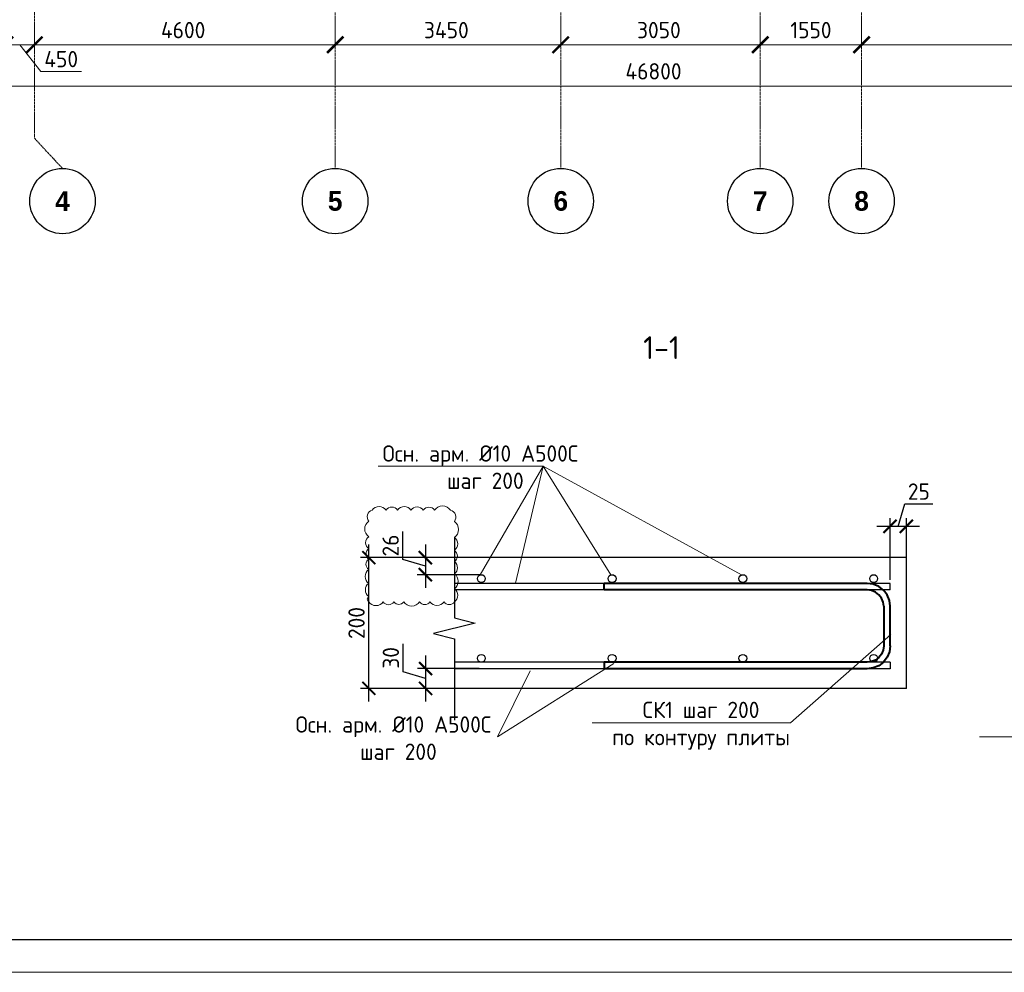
# Model space of a CAD drawing. Header units: millimetres. Extents: x -5898314 to 1055204, y -720802 to 1562611.
# Tile 277 of 362: x 11866 to 26923, y -62532 to -47958. Entities that reach past the tile are written whole.
import ezdxf
from ezdxf import colors
from ezdxf.entities.mleader import LeaderData, LeaderLine
from ezdxf.math import Vec2, Vec3

# ---------------------------------------------------------------- set-up
doc = ezdxf.new("R2010")
doc.units = ezdxf.units.MM
doc.linetypes.add('______5', pattern=[1100, 800, -100, 100, -100])
doc.linetypes.add('осевая', pattern=[50.8, 31.75, -6.35, 6.35, -6.35])
for name, color, linetype, lineweight in [('_0.5', 94, 'Continuous', 50), ('Арм_хомуты', 133, 'Continuous', 18), ('Арматура', 152, 'Continuous', 40), ('Оси', 40, '______5', 18), ('Перекрытие ж_бетон', 1, 'Continuous', 30), ('подоснова', 151, 'Continuous', 5), ('поз.', 2, 'Continuous', 25), ('РАЗМЕРЫ', 1, 'Continuous', 9), ('ТОНКИЕ', 7, 'Continuous', 9), ('Узлы', 7, 'Continuous', 0)]:
    doc.layers.add(name, color=color, linetype=linetype, lineweight=lineweight)
doc.layers.add('ТОЛСТЫЕ_ОСНОВНЫЕ', color=6, linetype='Continuous')
doc.styles.add('Century Gothic', font='GOTHIC.TTF')
doc.styles.add('GOST 2.304', font='CS_Gost2304.shx')
doc.styles.add('GOST-2.304_Type-B', font='GOST_Common.ttf')
doc.styles.add('ГОСТ 2.304', font='GOST_Common.ttf')
doc.dimstyles.new('СПДС', dxfattribs={"dimscale": 100, "dimtxt": 2.5, "dimasz": 2, "dimexe": 1.25, "dimexo": 0, "dimtad": 1, "dimdec": 0, "dimrnd": 5, "dimtxsty": 'GOST-2.304_Type-B', "dimblk": 'ARCHTICK', "dimcen": 2.5, "dimdle": 2, "dimclrd": 1, "dimclre": 1, "dimclrt": 1, "dimadec": 0, "dimazin": 2, "dimtfac": 0.75, "dimtdec": 0, "dimtmove": 1, "dimatfit": 3, "dimfxl": 1, "dimtfillclr": 256, "dimtolj": 1, "dimarcsym": 1})

# ---------------------------------------------------------------- blocks, each defined once
blk = doc.blocks.new('*U1581')
at = {"layer": 'ТОЛСТЫЕ_ОСНОВНЫЕ', "color": 6}
blk.add_lwpolyline([(20, 5), (886, 5), (886, 415), (20, 415)], close=True, dxfattribs=at)
at = {"layer": 'ТОНКИЕ'}
blk.add_lwpolyline([(0, 0), (891, 0), (891, 420), (0, 420)], close=True, dxfattribs=at)
blk = doc.blocks.new('_ArchTick')
at = {"color": 0, "linetype": 'ByBlock', "const_width": 0.15}
blk.add_lwpolyline([(-0.5, -0.5), (0.5, 0.5)], dxfattribs=at)
blk = doc.blocks.new('*D1441')
at = {"color": 1, "lineweight": -2, "transparency": 16777216}
for p, q in [((-85705, -346670), (-85705, -346545)), ((-38905, -346670), (-38905, -346545)), ((-85905, -346670), (-38705, -346670))]:
    blk.add_line(p, q, dxfattribs=at)
at = {"layer": 'DEFPOINTS', "color": 0, "lineweight": 0, "transparency": 16777216}
for p in [(-85705, -346670), (-38905, -346670), (-38905, -346670)]:
    blk.add_point(p, dxfattribs=at)
at = {"color": 1, "lineweight": -2, "transparency": 16777216, "xscale": 250, "yscale": 250, "zscale": 250, "rotation": 180}
blk.add_blockref('_ArchTick', (-85705, -346670), dxfattribs=at)
at = {"color": 1, "lineweight": -2, "transparency": 16777216, "xscale": 250, "yscale": 250, "zscale": 250}
blk.add_blockref('_ArchTick', (-38905, -346670), dxfattribs=at)
at = {"color": 1, "lineweight": 0, "transparency": 16777216, "insert": (-67487, -346445), "char_height": 250, "width": 104166.67, "attachment_point": 5, "style": 'GOST-2.304_Type-B'}
blk.add_mtext('\\A1;46800', dxfattribs=at)
blk = doc.blocks.new('NSY101')
at = {"color": 0, "linetype": 'ByBlock', "lineweight": -2}
blk.add_circle((0, 0), 50, dxfattribs=at)
blk = doc.blocks.new('СЛОЖНЫЙ_ОБЪЕКТ_32')
at = {"layer": 'Оси', "color": 16, "linetype": 'Continuous', "lineweight": 25, "transparency": 33554687, "xscale": 9.999999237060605, "yscale": 9.999999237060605, "zscale": 9.999999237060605}
blk.add_blockref('NSY101', (18063, -43009), dxfattribs=at)
at = {"layer": 'Оси', "color": 16, "linetype": 'Continuous', "lineweight": 25, "transparency": 33554687, "insert": (18063, -43009), "char_height": 300, "width": 385, "attachment_point": 5, "style": 'Century Gothic'}
blk.add_mtext('\\A1;{\\fCentury Gothic|i0|b1;\\H300.000000;\\W1.000000;\\C16;5}\\P', dxfattribs=at)
blk = doc.blocks.new('СЛОЖНЫЙ_ОБЪЕКТ_33')
at = {"layer": 'Оси', "color": 16, "linetype": 'Continuous', "lineweight": 25, "transparency": 33554687, "xscale": 9.999999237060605, "yscale": 9.999999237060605, "zscale": 9.999999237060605}
blk.add_blockref('NSY101', (21513, -43009), dxfattribs=at)
at = {"layer": 'Оси', "color": 16, "linetype": 'Continuous', "lineweight": 25, "transparency": 33554687, "insert": (21513, -43009), "char_height": 300, "width": 385, "attachment_point": 5, "style": 'Century Gothic'}
blk.add_mtext('\\A1;{\\fCentury Gothic|i0|b1;\\H300.000000;\\W1.000000;\\C16;6}\\P', dxfattribs=at)
blk = doc.blocks.new('СЛОЖНЫЙ_ОБЪЕКТ_34')
at = {"layer": 'Оси', "color": 16, "linetype": 'Continuous', "lineweight": 25, "transparency": 33554687, "xscale": 9.999999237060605, "yscale": 9.999999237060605, "zscale": 9.999999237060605}
blk.add_blockref('NSY101', (24563, -43009), dxfattribs=at)
at = {"layer": 'Оси', "color": 16, "linetype": 'Continuous', "lineweight": 25, "transparency": 33554687, "insert": (24563, -43009), "char_height": 300, "width": 385, "attachment_point": 5, "style": 'Century Gothic'}
blk.add_mtext('\\A1;{\\fCentury Gothic|i0|b1;\\H300.000000;\\W1.000000;\\C16;7}\\P', dxfattribs=at)
blk = doc.blocks.new('СЛОЖНЫЙ_ОБЪЕКТ_35')
at = {"layer": 'Оси', "color": 16, "linetype": 'Continuous', "lineweight": 25, "transparency": 33554687, "xscale": 9.999999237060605, "yscale": 9.999999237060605, "zscale": 9.999999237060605}
blk.add_blockref('NSY101', (26113, -43009), dxfattribs=at)
at = {"layer": 'Оси', "color": 16, "linetype": 'Continuous', "lineweight": 25, "transparency": 33554687, "insert": (26113, -43009), "char_height": 300, "width": 385, "attachment_point": 5, "style": 'Century Gothic'}
blk.add_mtext('\\A1;{\\fCentury Gothic|i0|b1;\\H300.000000;\\W1.000000;\\C16;8}\\P', dxfattribs=at)
blk = doc.blocks.new('СЛОЖНЫЙ_ОБЪЕКТ_48')
at = {"layer": 'Оси', "color": 16, "linetype": 'Continuous', "lineweight": 25, "transparency": 33554687, "xscale": 9.999999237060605, "yscale": 9.999999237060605, "zscale": 9.999999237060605}
blk.add_blockref('NSY101', (13893, -43009), dxfattribs=at)
at = {"layer": 'Оси', "color": 16, "linetype": 'Continuous', "lineweight": 25, "transparency": 33554687, "insert": (13893, -43009), "char_height": 300, "width": 385, "attachment_point": 5, "style": 'Century Gothic'}
blk.add_mtext('\\A1;{\\fCentury Gothic|i0|b1;\\H300.000000;\\W1.000000;\\C16;4}\\P', dxfattribs=at)
blk = doc.blocks.new('*D1450')
at = {"color": 1, "lineweight": -2, "transparency": 16777216}
for p, q in [((-76955, -346039), (-76955, -345914)), ((-72355, -346039), (-72355, -345914)), ((-77155, -346039), (-72155, -346039))]:
    blk.add_line(p, q, dxfattribs=at)
at = {"layer": 'DEFPOINTS', "color": 0, "lineweight": 0, "transparency": 16777216}
for p in [(-76955, -346039), (-72355, -346039), (-72355, -346039)]:
    blk.add_point(p, dxfattribs=at)
at = {"color": 1, "lineweight": -2, "transparency": 16777216, "xscale": 250, "yscale": 250, "zscale": 250, "rotation": 180}
blk.add_blockref('_ArchTick', (-76955, -346039), dxfattribs=at)
at = {"color": 1, "lineweight": -2, "transparency": 16777216, "xscale": 250, "yscale": 250, "zscale": 250}
blk.add_blockref('_ArchTick', (-72355, -346039), dxfattribs=at)
at = {"color": 1, "lineweight": 0, "transparency": 16777216, "insert": (-74680, -345814), "char_height": 250, "width": 83333.33, "attachment_point": 5, "style": 'GOST-2.304_Type-B'}
blk.add_mtext('\\A1;4600', dxfattribs=at)
blk = doc.blocks.new('*D1451')
at = {"color": 1, "lineweight": -2, "transparency": 16777216}
for p, q in [((-72355, -346039), (-72355, -345914)), ((-68905, -346039), (-68905, -345914)), ((-72555, -346039), (-68705, -346039))]:
    blk.add_line(p, q, dxfattribs=at)
at = {"layer": 'DEFPOINTS', "color": 0, "lineweight": 0, "transparency": 16777216}
for p in [(-72355, -346039), (-68905, -346039), (-68905, -346039)]:
    blk.add_point(p, dxfattribs=at)
at = {"color": 1, "lineweight": -2, "transparency": 16777216, "xscale": 250, "yscale": 250, "zscale": 250, "rotation": 180}
blk.add_blockref('_ArchTick', (-72355, -346039), dxfattribs=at)
at = {"color": 1, "lineweight": -2, "transparency": 16777216, "xscale": 250, "yscale": 250, "zscale": 250}
blk.add_blockref('_ArchTick', (-68905, -346039), dxfattribs=at)
at = {"color": 1, "lineweight": 0, "transparency": 16777216, "insert": (-70655, -345814), "char_height": 250, "width": 83333.33, "attachment_point": 5, "style": 'GOST-2.304_Type-B'}
blk.add_mtext('\\A1;3450', dxfattribs=at)
blk = doc.blocks.new('*D1452')
at = {"color": 1, "lineweight": -2, "transparency": 16777216}
for p, q in [((-68905, -346039), (-68905, -345914)), ((-65855, -346039), (-65855, -345914)), ((-69105, -346039), (-65655, -346039))]:
    blk.add_line(p, q, dxfattribs=at)
at = {"layer": 'DEFPOINTS', "color": 0, "lineweight": 0, "transparency": 16777216}
for p in [(-68905, -346039), (-65855, -346039), (-65855, -346039)]:
    blk.add_point(p, dxfattribs=at)
at = {"color": 1, "lineweight": -2, "transparency": 16777216, "xscale": 250, "yscale": 250, "zscale": 250, "rotation": 180}
blk.add_blockref('_ArchTick', (-68905, -346039), dxfattribs=at)
at = {"color": 1, "lineweight": -2, "transparency": 16777216, "xscale": 250, "yscale": 250, "zscale": 250}
blk.add_blockref('_ArchTick', (-65855, -346039), dxfattribs=at)
at = {"color": 1, "lineweight": 0, "transparency": 16777216, "insert": (-67405, -345814), "char_height": 250, "width": 83333.33, "attachment_point": 5, "style": 'GOST-2.304_Type-B'}
blk.add_mtext('\\A1;3050', dxfattribs=at)
blk = doc.blocks.new('*D1453')
at = {"color": 1, "lineweight": -2, "transparency": 16777216}
for p, q in [((-65854.71808, -346038.91005), (-65854.71808, -345913.91005)), ((-64304.71808, -346038.91005), (-64304.71808, -345913.91005)), ((-66054.71808, -346038.91005), (-64104.71808, -346038.91005))]:
    blk.add_line(p, q, dxfattribs=at)
at = {"layer": 'DEFPOINTS', "color": 0, "lineweight": 0, "transparency": 16777216}
for p in [(-65854.71808, -346038.91005), (-64304.71808, -346038.91005), (-64304.71808, -346038.91005)]:
    blk.add_point(p, dxfattribs=at)
at = {"color": 1, "lineweight": -2, "transparency": 16777216, "xscale": 250, "yscale": 250, "zscale": 250, "rotation": 180}
blk.add_blockref('_ArchTick', (-65854.71808, -346038.91005), dxfattribs=at)
at = {"color": 1, "lineweight": -2, "transparency": 16777216, "xscale": 250, "yscale": 250, "zscale": 250}
blk.add_blockref('_ArchTick', (-64304.71808, -346038.91005), dxfattribs=at)
at = {"color": 1, "lineweight": 0, "transparency": 16777216, "insert": (-65079.71808, -345813.91005), "char_height": 250, "width": 83333.3333333, "attachment_point": 5, "style": 'GOST-2.304_Type-B'}
blk.add_mtext('\\A1;1550', dxfattribs=at)
blk = doc.blocks.new('*D1454')
at = {"color": 1, "lineweight": -2, "transparency": 16777216}
for p, q in [((-64305, -346039), (-64305, -345914)), ((-58605, -346039), (-58605, -345914)), ((-64505, -346039), (-58405, -346039))]:
    blk.add_line(p, q, dxfattribs=at)
at = {"layer": 'DEFPOINTS', "color": 0, "lineweight": 0, "transparency": 16777216}
for p in [(-64305, -346039), (-58605, -346039), (-58605, -346039)]:
    blk.add_point(p, dxfattribs=at)
at = {"color": 1, "lineweight": -2, "transparency": 16777216, "xscale": 250, "yscale": 250, "zscale": 250, "rotation": 180}
blk.add_blockref('_ArchTick', (-64305, -346039), dxfattribs=at)
at = {"color": 1, "lineweight": -2, "transparency": 16777216, "xscale": 250, "yscale": 250, "zscale": 250}
blk.add_blockref('_ArchTick', (-58605, -346039), dxfattribs=at)
at = {"color": 1, "lineweight": 0, "transparency": 16777216, "insert": (-61480, -345814), "char_height": 250, "width": 83333.33, "attachment_point": 5, "style": 'GOST-2.304_Type-B'}
blk.add_mtext('\\A1;5700', dxfattribs=at)
blk = doc.blocks.new('*D1460')
at = {"color": 1, "lineweight": -2, "transparency": 16777216}
for p, q in [((-77405, -345914), (-77405, -346164)), ((-76955, -345976), (-76955, -346164)), ((-76755, -346039), (-77605, -346039)), ((-77180, -346039), (-76858, -346445)), ((-76858, -346445), (-76233, -346445))]:
    blk.add_line(p, q, dxfattribs=at)
at = {"layer": 'DEFPOINTS', "color": 0, "lineweight": 0, "transparency": 16777216}
for p in [(-77405, -345914), (-76955, -345976), (-77405, -346039)]:
    blk.add_point(p, dxfattribs=at)
at = {"color": 1, "lineweight": -2, "transparency": 16777216, "xscale": 250, "yscale": 250, "zscale": 250, "rotation": 180}
blk.add_blockref('_ArchTick', (-77405, -346039), dxfattribs=at)
at = {"color": 1, "lineweight": -2, "transparency": 16777216, "xscale": 250, "yscale": 250, "zscale": 250}
blk.add_blockref('_ArchTick', (-76955, -346039), dxfattribs=at)
at = {"color": 1, "lineweight": 0, "transparency": 16777216, "insert": (-76545, -346258), "char_height": 250, "attachment_point": 5, "style": 'GOST-2.304_Type-B'}
blk.add_mtext('\\A1;450', dxfattribs=at)
blk = doc.blocks.new('*U1961')
at = {"color": 0, "linetype": 'ByBlock', "lineweight": -2}
for p, q in [((-65.3, 25), (-65.3, 427.5)), ((-55.3, 427.5), (-65.3, 427.5)), ((-55.3, 25), (-55.3, 427.5)), ((55.3, 25), (55.3, 427.5)), ((55.3, 427.5), (65.3, 427.5)), ((65.3, 25), (65.3, 427.5)), ((-64.1, 15.9), (-65.3, 25)), ((-60.6, 7.5), (-64.1, 15.9)), ((-54.4, 18.5), (-55.3, 25)), ((-51.9, 12.5), (-54.4, 18.5)), ((51.9, 12.5), (54.4, 18.5)), ((54.4, 18.5), (55.3, 25)), ((60.6, 7.5), (64.1, 15.9)), ((64.1, 15.9), (65.3, 25)), ((-55, 0.3), (-60.6, 7.5)), ((-47.8, -5.3), (-55, 0.3)), ((-47.9, 7.3), (-51.9, 12.5)), ((-42.8, 3.3), (-47.9, 7.3)), ((-36.7, 0.9), (-42.8, 3.3)), ((-30.3, 0), (-36.7, 0.9)), ((-30.3, 0), (30.3, 0)), ((30.3, 0), (36.7, 0.9)), ((36.7, 0.9), (42.8, 3.3)), ((42.8, 3.3), (47.9, 7.3)), ((47.8, -5.3), (55, 0.3)), ((47.9, 7.3), (51.9, 12.5)), ((55, 0.3), (60.6, 7.5)), ((-39.3, -8.8), (-47.8, -5.3)), ((-30.3, -10), (-39.3, -8.8)), ((30.3, -10), (-30.3, -10)), ((30.3, -10), (39.3, -8.8)), ((39.3, -8.8), (47.8, -5.3))]:
    blk.add_line(p, q, dxfattribs=at)
at = {"style": 'GOST 2.304', "oblique": 15, "flags": 9}
for tag, p in [('ПОЗИЦИЯ', (795.4, -54.4)), ('ДИАМЕТР', (795.7, -58.7)), ('КЛАСС', (796, -63.1)), ('ДЛИНА', (796.5, -67.9)), ('МАССА', (796.8, -73.3))]:
    blk.add_attdef(tag, p, '', height=2.5, dxfattribs=at)
blk = doc.blocks.new('*D1965')
at = {"layer": 'DEFPOINTS', "color": 0, "lineweight": 0, "transparency": 16777216}
for p in [(25175, -55709), (25425, -56188), (25175, -56528)]:
    blk.add_point(p, dxfattribs=at)
at = {"layer": 'РАЗМЕРЫ', "color": 1, "lineweight": -2, "transparency": 16777216}
for p, q in [((25300, -55709), (25403, -55365)), ((25403, -55365), (25828, -55365)), ((25625, -55709), (24975, -55709)), ((25175, -56528), (25175, -55584)), ((25425, -56188), (25425, -55584))]:
    blk.add_line(p, q, dxfattribs=at)
at = {"layer": 'РАЗМЕРЫ', "color": 1, "lineweight": -2, "transparency": 16777216, "xscale": 200, "yscale": 200, "zscale": 200, "rotation": 180}
blk.add_blockref('_ArchTick', (25175, -55709), dxfattribs=at)
at = {"layer": 'РАЗМЕРЫ', "color": 1, "lineweight": -2, "transparency": 16777216, "xscale": 200, "yscale": 200, "zscale": 200}
blk.add_blockref('_ArchTick', (25425, -55709), dxfattribs=at)
at = {"layer": 'РАЗМЕРЫ', "color": 1, "lineweight": 0, "transparency": 16777216, "insert": (25616, -55177), "char_height": 250, "attachment_point": 5, "style": 'GOST-2.304_Type-B'}
blk.add_mtext('\\A1;25', dxfattribs=at)
blk = doc.blocks.new('_None')
blk = doc.blocks.new('*D1966')
at = {"layer": 'DEFPOINTS', "color": 0, "lineweight": 0, "transparency": 16777216}
for p in [(17205, -56188), (18477, -56188), (18397, -58188)]:
    blk.add_point(p, dxfattribs=at)
at = {"layer": 'РАЗМЕРЫ', "color": 1, "lineweight": -2, "transparency": 16777216}
for p, q in [((17205, -58388), (17205, -55988)), ((18477, -56188), (17080, -56188)), ((18397, -58188), (17080, -58188))]:
    blk.add_line(p, q, dxfattribs=at)
at = {"layer": 'РАЗМЕРЫ', "color": 1, "lineweight": -2, "transparency": 16777216, "xscale": 200, "yscale": 200, "zscale": 200}
for p, rotation in [((17205, -56188), 90), ((17205, -58188), 270)]:
    blk.add_blockref('_ArchTick', p, dxfattribs=dict(at, rotation=rotation))
at = {"layer": 'РАЗМЕРЫ', "color": 1, "lineweight": 0, "transparency": 16777216, "insert": (17017, -57188), "char_height": 250, "attachment_point": 5, "rotation": 90, "style": 'GOST-2.304_Type-B'}
blk.add_mtext('\\A1;200', dxfattribs=at)
blk = doc.blocks.new('*D1968')
at = {"layer": 'DEFPOINTS', "color": 0, "lineweight": 0, "transparency": 16777216}
for p in [(18636, -56188), (18069, -56449), (18925, -56449)]:
    blk.add_point(p, dxfattribs=at)
at = {"layer": 'РАЗМЕРЫ', "color": 1, "lineweight": -2, "transparency": 16777216}
for p, q in [((17725, -56215), (17725, -55790)), ((18069, -55988), (18069, -56649)), ((18069, -56318), (17725, -56215)), ((18636, -56188), (17944, -56188)), ((18925, -56449), (17944, -56449))]:
    blk.add_line(p, q, dxfattribs=at)
at = {"layer": 'РАЗМЕРЫ', "color": 1, "lineweight": -2, "transparency": 16777216, "xscale": 200, "yscale": 200, "zscale": 200}
for p, rotation in [((18069, -56188), 90), ((18069, -56449), 270)]:
    blk.add_blockref('_ArchTick', p, dxfattribs=dict(at, rotation=rotation))
at = {"layer": 'РАЗМЕРЫ', "color": 1, "lineweight": 0, "transparency": 16777216, "insert": (17538, -56002), "char_height": 250, "attachment_point": 5, "rotation": 90, "style": 'GOST-2.304_Type-B'}
blk.add_mtext('\\A1;26', dxfattribs=at)
blk = doc.blocks.new('*D1969')
at = {"layer": 'DEFPOINTS', "color": 0, "lineweight": 0, "transparency": 16777216}
for p in [(18891, -57886), (18073, -58188), (18938, -58188)]:
    blk.add_point(p, dxfattribs=at)
at = {"layer": 'РАЗМЕРЫ', "color": 1, "lineweight": -2, "transparency": 16777216}
for p, q in [((17729, -57934), (17729, -57509)), ((18073, -57686), (18073, -58388)), ((18073, -58037), (17729, -57934)), ((18891, -57886), (17948, -57886)), ((18938, -58188), (17948, -58188))]:
    blk.add_line(p, q, dxfattribs=at)
at = {"layer": 'РАЗМЕРЫ', "color": 1, "lineweight": -2, "transparency": 16777216, "xscale": 200, "yscale": 200, "zscale": 200}
for p, rotation in [((18073, -57886), 90), ((18073, -58188), 270)]:
    blk.add_blockref('_ArchTick', p, dxfattribs=dict(at, rotation=rotation))
at = {"layer": 'РАЗМЕРЫ', "color": 1, "lineweight": 0, "transparency": 16777216, "insert": (17542, -57721), "char_height": 250, "attachment_point": 5, "rotation": 90, "style": 'GOST-2.304_Type-B'}
blk.add_mtext('\\A1;30', dxfattribs=at)
blk = doc.blocks.new('оси блок 2')
at = {"layer": 'Оси', "color": 16, "linetype": 'осевая', "lineweight": 0, "transparency": 33554687}
for p, q in [((-72354.7, -322543), (-72354.7, -347914.1)), ((-68904.7, -322543), (-68904.7, -347914.1)), ((-65854.7, -322543), (-65854.7, -347914.1)), ((-64304.7, -322543), (-64304.7, -347914.1)), ((-76954.7, -323084.4), (-76954.7, -347468.4)), ((-76525.3, -347930), (-76954.7, -347468.4))]:
    blk.add_line(p, q, dxfattribs=at)
at = {"layer": 'Оси', "color": 16, "linetype": 'Continuous', "lineweight": 25, "transparency": 33554687}
for name in ['СЛОЖНЫЙ_ОБЪЕКТ_48', 'СЛОЖНЫЙ_ОБЪЕКТ_32', 'СЛОЖНЫЙ_ОБЪЕКТ_33', 'СЛОЖНЫЙ_ОБЪЕКТ_34', 'СЛОЖНЫЙ_ОБЪЕКТ_35']:
    blk.add_blockref(name, (-90418.2, -305420.5), dxfattribs=at)
at = {"lineweight": 0}
for base, p1, p2, picture, middle in [((-72354.7, -346038.9), (-76954.7, -346038.9), (-72354.7, -346038.9), '*D1450', (-74679.9, -346038.9)), ((-68904.7, -346038.9), (-72354.7, -346038.9), (-68904.7, -346038.9), '*D1451', (-70654.9, -346038.9)), ((-65854.7, -346038.9), (-68904.7, -346038.9), (-65854.7, -346038.9), '*D1452', (-67404.9, -346038.9)), ((-64304.7, -346038.9), (-65854.7, -346038.9), (-64304.7, -346038.9), '*D1453', (-65079.7, -346038.9)), ((-58604.7, -346038.9), (-64304.7, -346038.9), (-58604.7, -346038.9), '*D1454', (-61479.9, -346038.9)), ((-38904.7, -346670.2), (-85704.7, -346670.2), (-38904.7, -346670.2), '*D1441', (-67487.3, -346670.2))]:
    dim = blk.add_linear_dim(base=base, p1=p1, p2=p2, dimstyle='СПДС', override={"dimgap": 1}, dxfattribs=at)
    dim.commit()
    dim.dimension.update_dxf_attribs({"geometry": picture, "text_midpoint": middle, "dimtype": 160})
dim = blk.add_linear_dim(base=(-77404.7, -346038.9), p1=(-76954.7, -345976.4), p2=(-77404.7, -345913.9), dimstyle='СПДС', dxfattribs=at)
dim.commit()
dim.dimension.update_dxf_attribs({"geometry": '*D1460', "text_midpoint": (-76795.1, -346445.2), "dimtype": 160})

msp = doc.modelspace()

# ---------------------------------------------------------------- linework, layer by layer
at = {"color": 3, "linetype": 'Continuous', "lineweight": 30}
for centre in [(18924.94, -56508.55), (20924.94, -56508.55), (22924.94, -56508.55), (24924.94, -56508.55), (18924.94, -57727.55), (20924.94, -57727.55), (22924.94, -57727.55), (24924.94, -57727.55)]:
    msp.add_circle(centre, 60, dxfattribs=at)
at = {"layer": '_0.5', "color": 240, "lineweight": 0, "true_color": 0xed1f24}
msp.add_lwpolyline([(17203.42, -56864.79, 0.52056705), (17424.41, -56864.79, 0.52056705), (17587.94, -56864.79, 0.52056705), (17738.38, -56864.79, 0.52056705), (17982.29, -56864.79, 0.52056705), (18139.85, -56864.79, 0.52056705), (18354.46, -56864.79, 0.52056705), (18513.24, -56864.79, 0.52056705), (18513.34, -56662.54, 0.52056705), (18513.34, -56435.2, 0.52056705), (18513.34, -56251.68, 0.52056705), (18513.34, -56074.79, 0.52056705), (18513.34, -55880.02, 0.52056705), (18513.34, -55634.07, 0.52056705), (18454.92, -55460.85, 0.52056705), (18209.01, -55460.85, 0.52056705), (18037.01, -55460.85, 0.52056705), (17848.87, -55460.85, 0.52056705), (17645.77, -55460.85, 0.52056705), (17467.56, -55460.85, 0.52056705), (17254.95, -55460.85, 0.52056705), (17203.42, -55630.54, 0.52056705), (17203.42, -55867.62, 0.52056705), (17203.42, -56050.69, 0.52056705), (17203.42, -56208.98, 0.52056705), (17203.42, -56370.27, 0.52056705), (17203.42, -56581.76, 0.52056705), (17203.42, -56779.84, 0.52056705)], format="xyb", close=True, dxfattribs=at)
at = {"layer": 'Арматура', "color": 2, "lineweight": 0}
for p, q in [((19872.07, -54786.14), (17345.6, -54786.14)), ((19872.07, -54786.14), (18906.36, -56452.55)), ((19872.07, -54786.14), (19447.63, -56580.76)), ((22906.36, -56452.55), (19872.07, -54786.14)), ((20906.36, -56452.55), (19872.07, -54786.14)), ((20952.21, -57807.55), (19173.14, -58931.79)), ((19173.14, -58931.79), (19673.48, -57920.76)), ((29699.22, -58931.79), (26542.03, -58931.79))]:
    msp.add_line(p, q, dxfattribs=at)
at = {"layer": 'Перекрытие ж_бетон', "color": 7, "linetype": 'Continuous', "lineweight": 30}
for p, q in [((25424.96, -56187.55), (18513.34, -56187.55)), ((25424.96, -58187.55), (25424.96, -56187.55)), ((25424.96, -58187.55), (18513.34, -58187.55))]:
    msp.add_line(p, q, dxfattribs=at)
at = {"layer": 'Перекрытие ж_бетон', "color": 3, "linetype": 'Continuous', "lineweight": 30}
for p, q in [((25174.94, -56583.55), (18513.34, -56583.55)), ((25174.94, -56682.46), (25174.94, -56583.55)), ((25174.94, -56682.46), (18513.34, -56682.46)), ((25174.94, -57787.55), (18513.34, -57787.55)), ((25174.94, -57787.55), (25174.94, -57886.46)), ((24714.96, -57886.46), (18513.34, -57886.46)), ((25174.94, -57886.46), (18513.34, -57886.46))]:
    msp.add_line(p, q, dxfattribs=at)
at = {"layer": 'поз.', "linetype": 'Continuous'}
msp.add_lwpolyline([(18513.34, -55868.44), (18513.34, -57110.44), (18833.34, -57190.44), (18193.34, -57350.44), (18513.34, -57430.44), (18513.34, -58672.44)], dxfattribs=at)

# ---------------------------------------------------------------- block references
at = {"xscale": 100, "yscale": 100, "zscale": 100}
msp.add_blockref('*U1581', (-5120.81, -62531.81), dxfattribs=at)
at = {"layer": 'Арм_хомуты', "lineweight": 40, "xscale": -10, "yscale": 10, "zscale": 10, "rotation": 90}
msp.add_blockref('*U1961', (25078.16, -57235), dxfattribs=at)
at = {"layer": 'подоснова', "color": 6, "ltscale": 0.3}
msp.add_blockref('оси блок 2', (89045.38, 297696.88), dxfattribs=at)

# ---------------------------------------------------------------- texts
at = {"layer": 'Арматура', "color": 2, "lineweight": 0, "char_height": 250, "width": 3270.9984, "attachment_point": 5, "style": 'ГОСТ 2.304'}
for insert in [(18911.03, -54594.71), (17581.39, -58740.36)]:
    msp.add_mtext(' \\PОсн. арм. %%C10 А500С\\P шаг 200', dxfattribs=dict(at, insert=insert))
at = {"layer": 'Узлы', "color": 80, "linetype": 'Continuous', "lineweight": 0, "style": 'GOST-2.304_Type-B'}
msp.add_text('1-1', height=350, dxfattribs=at).set_placement((21400.06, -53149.89))

# ---------------------------------------------------------------- dimensions: what is measured, and where the dimension line sits
at = {"layer": 'РАЗМЕРЫ', "color": 1, "lineweight": 0}
dim = msp.add_linear_dim(base=(25174.94, -55708.59), p1=(25424.96, -56187.55), p2=(25174.94, -56527.55), dimstyle='СПДС', override={"dimlfac": 0.1, "dimrnd": 5}, dxfattribs=at)
dim.commit()
dim.dimension.update_dxf_attribs({"geometry": '*D1965', "text_midpoint": (25465.58, -55177.34)})
for base, p1, p2, override, picture, middle in [((18069.14, -56448.55), (18635.87, -56187.55), (18924.94, -56448.55), {"dimlfac": 0.1, "dimrnd": 0}, '*D1968', (17537.89, -56152.42)), ((17204.86, -56187.83), (18396.55, -58187.55), (18477.14, -56187.83), {"dimlfac": 0.1, "dimrnd": 5}, '*D1966', (17017.36, -57187.69)), ((18072.89, -58187.55), (18891.06, -57886.46), (18937.79, -58187.55), {"dimlfac": 0.1, "dimrnd": 5}, '*D1969', (17541.64, -57871.38))]:
    dim = msp.add_linear_dim(base=base, p1=p1, p2=p2, angle=90, dimstyle='СПДС', override=override, dxfattribs=at)
    dim.commit()
    dim.dimension.update_dxf_attribs({"geometry": picture, "text_midpoint": middle})

# ---------------------------------------------------------------- leaders
at = {"layer": 'подоснова', "color": 2, "lineweight": 0, "ltscale": 0.3}
ml = msp.add_multileader_mtext('Standard', dxfattribs=at)
ml.set_content('СК1 шаг 200 \\Pпо контуру плиты', color=2, style='GOST-2.304_Type-B')
ml.set_leader_properties(color=256, linetype='ByLayer', lineweight=15)
ml.set_arrow_properties(name='NONE')
ml.build(insert=Vec2(0, 0))
ml.multileader.update_dxf_attribs({"text_left_attachment_type": 6, "text_right_attachment_type": 6, "dogleg_length": 0.1, "arrow_head_size": 18})
ctx = ml.context
ctx.base_point, ctx.char_height, ctx.arrow_head_size, ctx.landing_gap_size, ctx.plane_origin = Vec3(20916.81, -58716.89), 250, 18, 20, Vec3(16547.84, -54508.47)
ctx.left_attachment, ctx.right_attachment, ctx.text_align_type = 6, 6, 1
notes = []
notes.append((ctx, [(1, (1, 1, 0), (23653.13, -58716.89), (-1, 0), 0.1, [(0, [(25188.44, -57362.6)], 0, [])])]))
ctx.mtext.insert, ctx.mtext.alignment, ctx.mtext.flow_direction = Vec3(22284.92, -58391.89), 2, 5
for ctx, leaders in notes:
    for number, flags, end, landing, length, lines in leaders:
        leader = LeaderData()
        leader.index, (leader.has_last_leader_line, leader.has_dogleg_vector, leader.attachment_direction) = number, flags
        leader.last_leader_point, leader.dogleg_vector, leader.dogleg_length = Vec3(end), Vec3(landing), length
        for number, points, colour, breaks in lines:
            line = LeaderLine()
            line.index, line.vertices, line.color, line.breaks = number, Vec3.list(points), colors.encode_raw_color(colour), breaks
            leader.lines.append(line)
        ctx.leaders.append(leader)

doc.saveas('drawing.dxf')
